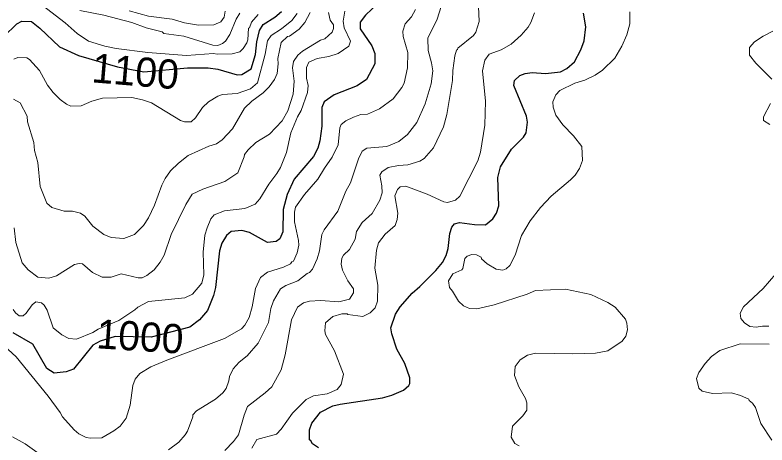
# Model space of a CAD drawing. Extents: x 598.3 to 623.2, y 6902.2 to 6930.1.
# Drawn here: x 614.707 to 616.767, y 6919.612 to 6920.79 of the extents above; entities that cross this region are included whole.
import ezdxf
from ezdxf.enums import TextEntityAlignment as Align

# ---------------------------------------------------------------- set-up
doc = ezdxf.new("R2010")
doc.units = 0
doc.header["$LTSCALE"] = 0.032
doc.layers.add('1', color=7, linetype='Continuous', lineweight=25)
doc.layers.add('2', color=7, linetype='Continuous', lineweight=13)
doc.layers.add('61', color=7, linetype='Continuous')

msp = doc.modelspace()

# ---------------------------------------------------------------- linework, layer by layer
at = {"layer": '1'}
for points in [[(615.7018, 6920.8225), (615.6666, 6920.7896), (615.6525, 6920.7709), (615.6527, 6920.7524), (615.6848, 6920.7059), (615.6928, 6920.6851), (615.6929, 6920.6565), (615.6697, 6920.6132), (615.6441, 6920.5965), (615.5812, 6920.5715), (615.5538, 6920.5521), (615.5473, 6920.5367), (615.5471, 6920.4859), (615.5423, 6920.4452), (615.5363, 6920.4256), (615.5243, 6920.4029), (615.4713, 6920.3403), (615.452, 6920.2986), (615.4411, 6920.2571)], [(614.6759, 6920.7316), (614.7116, 6920.7656), (614.7251, 6920.7731), (614.7517, 6920.7721), (614.7747, 6920.7546), (614.8287, 6920.7026), (614.8805, 6920.6791), (614.9875, 6920.6478), (615.0597, 6920.6341), (615.1791, 6920.6457), (615.2358, 6920.6458), (615.2626, 6920.6416), (615.3155, 6920.6266), (615.3279, 6920.6269), (615.3539, 6920.643), (615.3659, 6920.6816), (615.369, 6920.7165), (615.3764, 6920.7478), (615.3864, 6920.7643), (615.4183, 6920.7841), (615.4369, 6920.7997)], [(615.5382, 6919.604), (615.5216, 6919.6146), (615.5175, 6919.6231), (615.5133, 6919.6263), (615.5133, 6919.6536), (615.5202, 6919.6712), (615.5435, 6919.7017), (615.5778, 6919.719), (615.5974, 6919.724), (615.714, 6919.741), (615.7394, 6919.7488), (615.7716, 6919.7625), (615.7858, 6919.7747), (615.7884, 6919.7807), (615.7884, 6919.796), (615.7746, 6919.8352), (615.7526, 6919.8744), (615.7391, 6919.9165), (615.7368, 6919.9326), (615.7495, 6919.9707), (615.7619, 6919.9906), (615.7946, 6920.0281), (615.8161, 6920.0461), (615.8602, 6920.0896), (615.8777, 6920.112), (615.8879, 6920.131), (615.8936, 6920.1506), (615.8977, 6920.1918), (615.9035, 6920.2089), (615.9105, 6920.2175), (615.9247, 6920.2218), (615.9657, 6920.2159), (615.9957, 6920.2154), (616.0157, 6920.2313), (616.0261, 6920.2472), (616.032, 6920.2671), (616.0297, 6920.3452), (616.0366, 6920.3738), (616.0669, 6920.4226), (616.0998, 6920.4555), (616.1075, 6920.4674), (616.1107, 6920.4963), (616.1083, 6920.513), (616.0736, 6920.5966), (616.0753, 6920.6106), (616.0901, 6920.6247), (616.1041, 6920.6298), (616.1233, 6920.6322), (616.16, 6920.6299), (616.201, 6920.6346), (616.2185, 6920.6432), (616.2401, 6920.6622), (616.2566, 6920.6947), (616.2661, 6920.7191), (616.2709, 6920.758), (616.264, 6920.7953)], [(615.4411, 6920.2571), (615.4403, 6920.1957), (615.4322, 6920.1766), (615.4219, 6920.1691), (615.3984, 6920.1668), (615.3494, 6920.1944), (615.3286, 6920.1999), (615.2993, 6920.1973), (615.2866, 6920.1862), (615.2734, 6920.1645), (615.2671, 6920.1438), (615.256, 6920.0435), (615.2502, 6920.0214), (615.2339, 6919.9807), (615.2125, 6919.9546), (615.1853, 6919.9345), (615.08, 6919.9073), (614.9809, 6919.9094), (614.9399, 6919.8963), (614.9202, 6919.8854), (614.8674, 6919.8197), (614.8471, 6919.8121), (614.8139, 6919.8091), (614.7941, 6919.8215), (614.7552, 6919.8877), (614.7016, 6919.9189)]]:
    msp.add_lwpolyline(points, dxfattribs=at)
at = {"layer": '2'}
for points in [[(615.1269, 6919.5988), (615.1556, 6919.6197), (615.1734, 6919.6393), (615.1792, 6919.6493), (615.1941, 6919.6891), (615.1944, 6919.6948), (615.2043, 6919.7055), (615.2558, 6919.7377), (615.2764, 6919.7551), (615.2854, 6919.7663), (615.2929, 6919.7873), (615.294, 6919.7994), (615.3043, 6919.8201), (615.3208, 6919.8391), (615.3426, 6919.8562), (615.373, 6919.8909), (615.4011, 6919.9476), (615.408, 6919.9857), (615.4146, 6920.0068), (615.4342, 6920.0397), (615.4487, 6920.0487), (615.4819, 6920.0617), (615.5076, 6920.0817), (615.514, 6920.0843), (615.5221, 6920.094), (615.5347, 6920.1222), (615.5406, 6920.1436), (615.5475, 6920.1888), (615.554, 6920.2014), (615.5908, 6920.2524), (615.6134, 6920.3074), (615.6264, 6920.3301), (615.6475, 6920.3956), (615.6581, 6920.4167), (615.6708, 6920.4251), (615.7256, 6920.4299), (615.7588, 6920.4433), (615.7824, 6920.4627), (615.8077, 6920.4952), (615.8301, 6920.5466), (615.8466, 6920.6017), (615.8515, 6920.6374), (615.8483, 6920.6592), (615.8386, 6920.6932), (615.8379, 6920.7269), (615.8631, 6920.7789), (615.8798, 6920.8316)], [(615.4806, 6919.9894), (615.4968, 6920.0015), (615.5138, 6920.0058), (615.5436, 6920.0074), (615.5944, 6920.0041), (615.6231, 6920.0113), (615.6346, 6920.0286), (615.6346, 6920.0394), (615.6191, 6920.0618), (615.6038, 6920.091), (615.6007, 6920.1076), (615.602, 6920.1238), (615.607, 6920.1325), (615.6235, 6920.1476), (615.6386, 6920.1763), (615.6423, 6920.1969), (615.6575, 6920.222), (615.6855, 6920.2466), (615.7065, 6920.2831), (615.7123, 6920.3028), (615.7116, 6920.3217), (615.7067, 6920.3513), (615.7114, 6920.36), (615.7291, 6920.3726), (615.7577, 6920.378), (615.7834, 6920.3796), (615.8157, 6920.3893), (615.8282, 6920.3967), (615.8531, 6920.4259), (615.8807, 6920.4841), (615.8896, 6920.5179), (615.905, 6920.6104), (615.9059, 6920.6385), (615.9114, 6920.6782), (615.9163, 6920.6935), (615.9194, 6920.6955), (615.9198, 6920.6995), (615.9631, 6920.7342), (615.9696, 6920.7429), (615.9786, 6920.7723), (615.9754, 6920.8345)], [(614.7814, 6920.8168), (614.8444, 6920.7692), (614.8775, 6920.7393), (614.9077, 6920.7185), (614.9528, 6920.7052), (614.9837, 6920.6988), (615.0706, 6920.6871), (615.1762, 6920.6792), (615.2506, 6920.6848), (615.2604, 6920.6825), (615.302, 6920.6841), (615.3225, 6920.6892), (615.3323, 6920.6983), (615.3423, 6920.7138), (615.3448, 6920.7221), (615.3465, 6920.7542), (615.349, 6920.7555), (615.3551, 6920.7702), (615.3728, 6920.7913)], [(615.804, 6920.8052), (615.7934, 6920.7855), (615.7756, 6920.7661), (615.7693, 6920.7457), (615.7699, 6920.7316), (615.7828, 6920.6871), (615.7819, 6920.6458), (615.7729, 6920.6037), (615.7667, 6920.5916), (615.7428, 6920.5608), (615.7054, 6920.5331), (615.6723, 6920.5182), (615.6541, 6920.5173), (615.634, 6920.5106), (615.613, 6920.5), (615.6005, 6920.4902), (615.5969, 6920.4807), (615.5925, 6920.434), (615.5757, 6920.4002), (615.5546, 6920.3708), (615.5368, 6920.3403), (615.4996, 6920.2982), (615.4757, 6920.2634), (615.4723, 6920.2499), (615.4728, 6920.2232), (615.4839, 6920.1722), (615.484, 6920.1592), (615.4802, 6920.1382), (615.4698, 6920.1156), (615.4654, 6920.1139), (615.4614, 6920.1085), (615.4426, 6920.099), (615.3989, 6920.0853), (615.3797, 6920.0712), (615.3656, 6920.0406), (615.3569, 6919.9904), (615.348, 6919.9612), (615.3365, 6919.9399), (615.327, 6919.9305), (615.2804, 6919.9038), (615.1229, 6919.8445), (615.0789, 6919.8258)], [(615.6108, 6920.801), (615.6055, 6920.7732), (615.6087, 6920.7548), (615.6257, 6920.7186), (615.6216, 6920.7045), (615.5918, 6920.6844), (615.5669, 6920.6768), (615.5345, 6920.6712), (615.5117, 6920.6606), (615.5052, 6920.6468), (615.5051, 6920.6168), (615.5099, 6920.5974), (615.5083, 6920.5778), (615.4909, 6920.5287), (615.4806, 6920.5111), (615.4622, 6920.4673), (615.4509, 6920.4132), (615.4338, 6920.3724), (615.4244, 6920.3559), (615.4021, 6920.3263), (615.3774, 6920.2861), (615.3651, 6920.2721), (615.3367, 6920.2599), (615.2804, 6920.2535), (615.252, 6920.2428), (615.2435, 6920.2313), (615.233, 6920.207), (615.2273, 6920.1869), (615.2226, 6920.1405), (615.2243, 6920.078), (615.2186, 6920.0555), (615.1934, 6920.0255), (615.1719, 6920.0155), (615.0723, 6920.0055), (615.0432, 6919.9894), (615.0354, 6919.9821), (614.9908, 6919.9533), (614.935, 6919.9295), (614.9202, 6919.9197), (614.8755, 6919.9021), (614.8545, 6919.9041), (614.8355, 6919.9133), (614.8117, 6919.9333), (614.7947, 6919.9814), (614.7862, 6919.9951), (614.779, 6920.0012), (614.7638, 6920.0039), (614.7535, 6919.9956), (614.7372, 6919.973), (614.7289, 6919.9662), (614.7185, 6919.9654), (614.7082, 6919.9737), (614.7015, 6919.9833)], [(615.566, 6920.7972), (615.5704, 6920.7761), (615.5795, 6920.7631), (615.5795, 6920.7531), (615.5753, 6920.743), (615.5559, 6920.7245), (615.5442, 6920.7214), (615.4943, 6920.6914), (615.4821, 6920.6805), (615.4695, 6920.6625), (615.4671, 6920.6451), (615.472, 6920.6087), (615.4687, 6920.5732), (615.4543, 6920.5279), (615.4385, 6920.5001), (615.4038, 6920.4636), (615.3664, 6920.4404), (615.3456, 6920.4209), (615.3352, 6920.4078), (615.3349, 6920.4019), (615.3172, 6920.3579), (615.2815, 6920.3342), (615.2212, 6920.3131), (615.1924, 6920.2991), (615.1751, 6920.271), (615.1346, 6920.1884), (615.1153, 6920.1322), (615.1041, 6920.1126), (615.0877, 6920.0919), (615.0678, 6920.076), (615.0551, 6920.0697), (615.0443, 6920.0698), (614.998, 6920.081), (614.9699, 6920.0718), (614.946, 6920.0722), (614.9188, 6920.0844), (614.8915, 6920.1084), (614.8824, 6920.1093), (614.8695, 6920.1063), (614.8209, 6920.0756), (614.7995, 6920.0689), (614.7695, 6920.0721), (614.7425, 6920.0917), (614.7265, 6920.1109), (614.7094, 6920.1668), (614.7046, 6920.207)], [(615.4796, 6920.7944), (615.465, 6920.7751), (615.4367, 6920.7525), (615.4085, 6920.7338), (615.3983, 6920.7195), (615.3917, 6920.683), (615.3708, 6920.6043), (615.3519, 6920.5883), (615.3155, 6920.5755), (615.2753, 6920.5723), (615.2622, 6920.5674), (615.2367, 6920.5523), (615.2204, 6920.5369), (615.2009, 6920.5087), (615.1891, 6920.4975), (615.171, 6920.4977), (615.1598, 6920.5014), (615.0804, 6920.5495), (615.0564, 6920.5578), (615.0273, 6920.5643), (614.9466, 6920.5626), (614.9174, 6920.5537), (614.8881, 6920.5415), (614.86, 6920.54), (614.8476, 6920.5458), (614.8306, 6920.5587), (614.8115, 6920.5778), (614.7962, 6920.5976), (614.7741, 6920.6379), (614.7468, 6920.6684), (614.7391, 6920.6727), (614.7148, 6920.6742)], [(614.7409, 6920.4973), (614.7579, 6920.4404), (614.7604, 6920.4191), (614.7693, 6920.3856), (614.7757, 6920.3206), (614.7944, 6920.2745), (614.8079, 6920.263), (614.8411, 6920.2527), (614.8643, 6920.2526), (614.8865, 6920.247), (614.8982, 6920.2386), (614.9203, 6920.2117), (614.9501, 6920.1885), (614.9703, 6920.1807), (615.0047, 6920.1774), (615.0338, 6920.1885), (615.0589, 6920.2131), (615.0727, 6920.2346), (615.089, 6920.2688), (615.1091, 6920.3237), (615.1183, 6920.3419), (615.1329, 6920.3629), (615.1549, 6920.3841), (615.1816, 6920.4049), (615.2374, 6920.4312), (615.259, 6920.4372), (615.2746, 6920.4478), (615.3031, 6920.4787), (615.3353, 6920.5345), (615.3552, 6920.5538), (615.3871, 6920.5765), (615.403, 6920.5931), (615.4175, 6920.6134), (615.425, 6920.6303), (615.4282, 6920.6562), (615.4269, 6920.6713), (615.4357, 6920.7148), (615.4533, 6920.7316), (615.4589, 6920.732), (615.4852, 6920.7517), (615.5004, 6920.7701), (615.5153, 6920.7971)], [(615.3232, 6920.7949), (615.3129, 6920.7788), (615.2954, 6920.7367), (615.2839, 6920.7188), (615.2756, 6920.7119), (615.2623, 6920.7068), (615.2487, 6920.7076), (615.1691, 6920.7325), (615.1146, 6920.7398), (615.1099, 6920.744), (615.0658, 6920.7554), (615.0269, 6920.77), (614.9505, 6920.79), (614.8844, 6920.8024)], [(615.0199, 6920.802), (615.0722, 6920.7874), (615.1374, 6920.7788), (615.1709, 6920.7688)], [(615.1709, 6920.7688), (615.2099, 6920.7621), (615.2515, 6920.7634), (615.2708, 6920.7712), (615.28, 6920.7839), (615.2825, 6920.8004)], [(616.1299, 6920.7961), (616.1202, 6920.7696), (616.1127, 6920.757), (616.0932, 6920.7346), (616.0661, 6920.7105), (616.0389, 6920.6951), (616.0056, 6920.6825), (615.994, 6920.6668), (615.9875, 6920.6374), (615.9956, 6920.5543), (615.994, 6920.4884), (615.9819, 6920.4143), (615.9746, 6920.3902), (615.9258, 6920.2936), (615.9137, 6920.2829), (615.8918, 6920.2761), (615.8814, 6920.278), (615.8362, 6920.2991), (615.7776, 6920.3214), (615.7624, 6920.3197), (615.7543, 6920.3123), (615.7472, 6920.2947), (615.7552, 6920.2467), (615.7536, 6920.2299), (615.7482, 6920.2134), (615.7213, 6920.1894), (615.7027, 6920.166), (615.697, 6920.146), (615.6922, 6920.0963), (615.7011, 6920.0497), (615.7001, 6920.006), (615.6937, 6919.988), (615.6799, 6919.9743), (615.6593, 6919.9638), (615.6189, 6919.9691), (615.6165, 6919.9717), (615.602, 6919.9717), (615.5779, 6919.9643), (615.557, 6919.9463), (615.5553, 6919.9246), (615.5577, 6919.9148), (615.5824, 6919.8697), (615.607, 6919.8063), (615.6002, 6919.7776), (615.5894, 6919.7639), (615.5621, 6919.7516), (615.5248, 6919.7467), (615.5049, 6919.7368), (615.4666, 6919.6994), (615.4359, 6919.6556), (615.4231, 6919.6414), (615.3692, 6919.6268), (615.356, 6919.6032)], [(616.1881, 6920.5155), (616.1811, 6920.5373), (616.1802, 6920.5523), (616.1882, 6920.5712), (616.1995, 6920.5835), (616.2403, 6920.6035), (616.2679, 6920.6114), (616.2966, 6920.6256), (616.316, 6920.6386), (616.3504, 6920.6722), (616.3691, 6920.7049), (616.383, 6920.736), (616.3915, 6920.7656), (616.3914, 6920.7987)], [(616.7828, 6920.7457), (616.7564, 6920.7325), (616.7331, 6920.7171), (616.7194, 6920.7009), (616.7195, 6920.6801), (616.7361, 6920.6583), (616.7807, 6920.6146)], [(614.7148, 6920.6742), (614.7036, 6920.6693)], [(614.7029, 6920.5593), (614.7213, 6920.5498), (614.74, 6920.5133), (614.7409, 6920.4973)], [(616.7771, 6920.5478), (616.7576, 6920.5116), (616.7579, 6920.5014), (616.7745, 6920.4898)], [(616.0877, 6919.6094), (616.076, 6919.6155), (616.0662, 6919.6334), (616.0701, 6919.6631), (616.098, 6919.692), (616.1091, 6919.7073), (616.109, 6919.7274), (616.1058, 6919.7391), (616.0867, 6919.7709), (616.075, 6919.8025), (616.0768, 6919.8267), (616.0907, 6919.8449), (616.1106, 6919.8579), (616.1331, 6919.8632), (616.2353, 6919.8617), (616.2974, 6919.8633), (616.3314, 6919.87), (616.3704, 6919.8965), (616.3804, 6919.9102), (616.385, 6919.9273), (616.3828, 6919.9461), (616.379, 6919.9569), (616.3508, 6919.9897), (616.3314, 6920.0026), (616.2844, 6920.0241), (616.2152, 6920.0389), (616.1331, 6920.0356), (616.1096, 6920.0256), (616.0192, 6919.9958), (615.9724, 6919.9848), (615.9518, 6919.9859), (615.9356, 6919.9934), (615.9214, 6920.0058), (615.9057, 6920.0334), (615.8969, 6920.0433), (615.8945, 6920.0617), (615.9065, 6920.0807), (615.931, 6920.0917), (615.9341, 6920.0959), (615.9389, 6920.1228), (615.9459, 6920.1293), (615.9582, 6920.1343), (615.9716, 6920.1329), (615.9839, 6920.1264), (615.985, 6920.1224), (616.0003, 6920.1079), (616.0247, 6920.0935), (616.043, 6920.0908), (616.0522, 6920.0948), (616.0624, 6920.1033), (616.0772, 6920.1322), (616.0942, 6920.1857), (616.1178, 6920.2265), (616.1466, 6920.2631), (616.1753, 6920.2938), (616.2288, 6920.3383), (616.2411, 6920.3514), (616.2532, 6920.3694), (616.2618, 6920.3913), (616.2601, 6920.43), (616.2372, 6920.4587), (616.2079, 6920.4895), (616.1881, 6920.5155)], [(616.8256, 6920.1207), (616.7563, 6920.0409), (616.7025, 6919.9905), (616.6935, 6919.9728), (616.6954, 6919.9583), (616.7052, 6919.9463), (616.7205, 6919.9363), (616.7377, 6919.9345), (616.7548, 6919.9377), (616.7725, 6919.9377)], [(615.2819, 6919.5971), (615.3054, 6919.6217), (615.3193, 6919.64), (615.3343, 6919.694), (615.3434, 6919.7175), (615.3922, 6919.7544), (615.41, 6919.7713), (615.4361, 6919.8182), (615.4467, 6919.8587), (615.4647, 6919.955), (615.4806, 6919.9894)], [(615.0789, 6919.8258), (615.0489, 6919.8075), (615.0356, 6919.7926), (615.0299, 6919.7745), (615.0224, 6919.7214), (615.0112, 6919.6857), (614.9953, 6919.6635), (614.9771, 6919.6502), (614.9446, 6919.6318), (614.9136, 6919.6302), (614.9018, 6919.632), (614.882, 6919.6424), (614.8686, 6919.6537), (614.8366, 6919.689), (614.8308, 6919.7005), (614.7978, 6919.7456), (614.7098, 6919.8532), (614.654, 6919.9041)], [(616.7733, 6919.8884), (616.6934, 6919.8891), (616.6374, 6919.8708), (616.6153, 6919.8547), (616.5975, 6919.8354), (616.5803, 6919.8108), (616.5737, 6919.7944), (616.5805, 6919.7679), (616.5899, 6919.7593), (616.6181, 6919.7532), (616.6697, 6919.7546), (616.6942, 6919.7478), (616.7175, 6919.7378), (616.7185, 6919.734), (616.7275, 6919.7263), (616.7354, 6919.7145), (616.7504, 6919.6709), (616.78, 6919.6249)], [(614.7003, 6919.6343), (614.7343, 6919.6149), (614.8023, 6919.567)]]:
    msp.add_lwpolyline(points, dxfattribs=at)

# ---------------------------------------------------------------- texts
at = {"layer": '61'}
for s, rotation, p in [('1100', 355.236, (615.0335, 6920.5961)), ('1000', 356.309, (615.0468, 6919.8694))]:
    msp.add_text(s, height=0.08, rotation=rotation, dxfattribs=at).set_placement(p, align=Align.CENTER)

doc.saveas('drawing.dxf')
